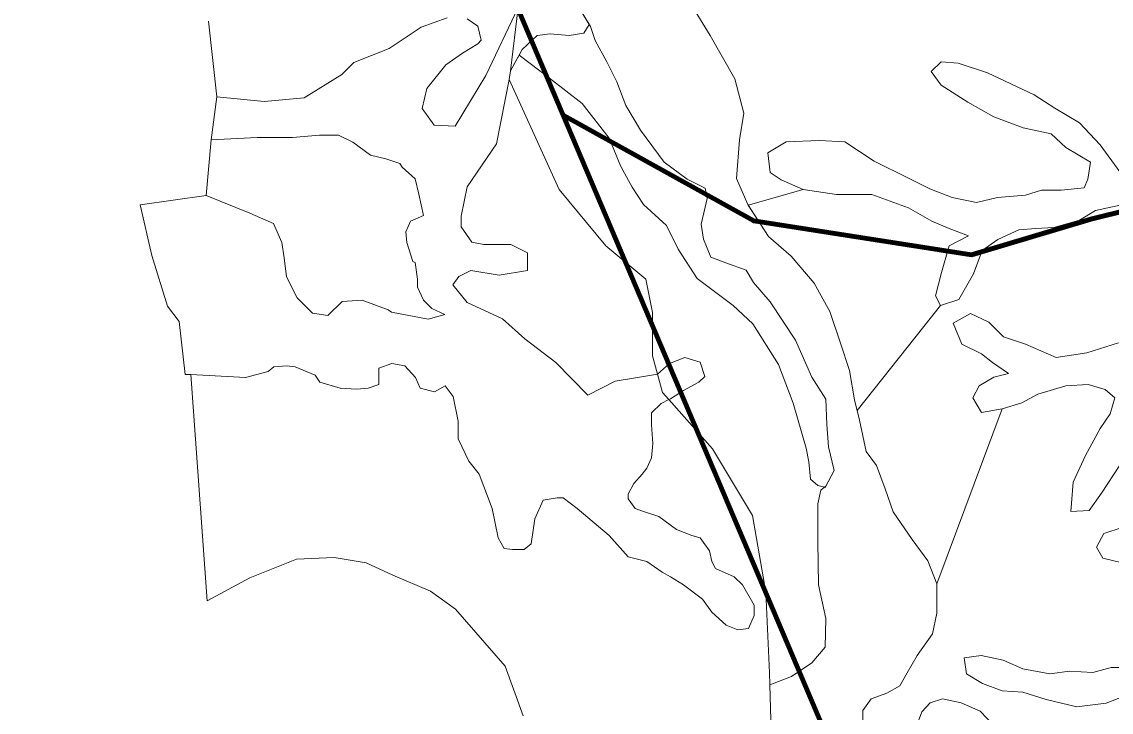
# Model space of a CAD drawing. Extents: x 553962 to 842807, y 8883888 to 9032388.
# Drawn here: x 737142 to 745016, y 8917285 to 8922276 of the extents above; entities that cross this region are included whole.
import ezdxf

# ---------------------------------------------------------------- set-up
doc = ezdxf.new("R2010")
doc.units = 0
doc.header["$LTSCALE"] = 160
doc.layers.add('27', color=7, linetype='Continuous', lineweight=90)
doc.layers.add('4', color=7, linetype='Continuous', lineweight=13)

msp = doc.modelspace()

# ---------------------------------------------------------------- linework, layer by layer
at = {"layer": '27'}
for points in [[(746844.1, 8907956.8), (738115.9, 8928527.7), (730092.7, 8935013.9)], [(752845.8, 8918517.4), (750300.5, 8920602.8), (749913.8, 8920794.1), (748090.1, 8921298.4), (745705.5, 8921056.9), (744868.8, 8920849.6), (744006.9, 8920591.6), (742432.6, 8920835.5), (741055, 8921600.7)]]:
    msp.add_lwpolyline(points, dxfattribs=at)
at = {"layer": '4'}
for points in [[(740960.8, 8922187.2), (741097.1, 8922175.4), (741203.8, 8922193.1), (741242.3, 8922255.3), (741162.3, 8922388.5), (741002.3, 8922483.2), (740982.8, 8922504.8), (740907.5, 8922495.1), (740800.8, 8922453.6), (740730.3, 8922378.1), (740673.2, 8921921.9), (740759.3, 8922074.7), (740866, 8922175.4)], [(741613.5, 8921492.6), (741506.8, 8921670.1), (741441.6, 8921841.8), (741369.8, 8921985.9), (741286.8, 8922139.8), (741251.2, 8922240.5), (741242.3, 8922255.3), (741203.8, 8922193.1), (741097.1, 8922175.4), (740960.8, 8922187.2), (740866, 8922175.4), (740759.3, 8922074.7), (740737, 8922035.1), (740954.9, 8921867.5), (741192, 8921684), (741387.6, 8921435.4), (741470.5, 8921228.2), (741553.5, 8921080.2), (741636.5, 8920955.9), (741802.5, 8920802), (741886.8, 8920632), (742023.2, 8920418.8), (742284, 8920223.5), (742426.2, 8920093.2), (742610, 8919797.2), (742716.6, 8919519), (742811.5, 8919193.4), (742830.1, 8919094.4), (742841.9, 8918970), (742895.3, 8918922.7), (742943.5, 8918911.1), (742953.5, 8918919.5), (743012.8, 8919031.9), (742971.3, 8919203.6), (742959.5, 8919363.5), (742953.5, 8919547), (742852.8, 8919706.8), (742734.2, 8919973.2), (742550.5, 8920251.4), (742431.4, 8920391.4), (742378.1, 8920480.2), (742229.9, 8920533.5), (742123.2, 8920575), (742069.8, 8920705.2), (742052.1, 8920811.8), (742081.7, 8920936.1), (742096.3, 8920997.4), (742081.7, 8921072.2), (741951.3, 8921137.3), (741785.3, 8921261.7)], [(742716.6, 8919519), (742610, 8919797.2), (742426.2, 8920093.2), (742284, 8920223.5), (742023.2, 8920418.8), (741886.8, 8920632), (741802.5, 8920802), (741636.5, 8920955.9), (741553.5, 8921080.2), (741470.5, 8921228.2), (741387.6, 8921435.4), (741192, 8921684), (740954.9, 8921867.5), (740737, 8922035.1), (740673.2, 8921921.9), (740665.2, 8921858), (741026.6, 8921064), (741363.8, 8920655), (741652.9, 8920414.4), (741701.1, 8920173.8), (741701.1, 8919861), (741737.3, 8919728.5), (741822.2, 8919806.2), (741933.1, 8919848.8), (742044, 8919814.7), (742078.1, 8919712.5), (742035.5, 8919669.9), (741924.6, 8919610.2), (741830.7, 8919550.6), (741819, 8919544.7), (742134.7, 8919187.3), (742423.8, 8918706.1), (742520.2, 8918152.7), (742545.2, 8917568.2), (742547.6, 8917483.4), (742704.9, 8917541.7), (742853.1, 8917642.3), (742947.9, 8917754.8), (742953.8, 8917962), (742900.5, 8918204.7), (742894.5, 8918518.4), (742894.5, 8918790.8), (742918, 8918889.9), (742943.5, 8918911.1), (742895.3, 8918922.7), (742841.9, 8918970), (742830.1, 8919094.4), (742811.5, 8919193.4)], [(741652.9, 8920414.4), (741363.8, 8920655), (741026.6, 8921064), (740665.2, 8921858), (740573.7, 8921392.6), (740361, 8921082.3), (740318.3, 8920869.3), (740318.3, 8920792.6), (740395.1, 8920681.8), (740480.4, 8920664.8), (740676.6, 8920664.8), (740796.1, 8920605.1), (740796.1, 8920477.3), (740591.3, 8920443.2), (740386.6, 8920477.3), (740301.3, 8920434.7), (740258.6, 8920375.1), (740361, 8920247.3), (740616.9, 8920128), (740779, 8919983.1), (741000.8, 8919812.7), (741233.5, 8919576.2), (741429.8, 8919678.4), (741591.8, 8919704), (741737.3, 8919728.5), (741701.1, 8919861), (741701.1, 8920173.8)], [(739021.6, 8920680.1), (739038.6, 8920569.3), (739055.7, 8920432.9), (739132.5, 8920279.6), (739243.4, 8920168.8), (739354.3, 8920151.8), (739456.7, 8920254), (739601.7, 8920262.5), (739789.4, 8920194.4), (739815, 8920177.3), (740079.5, 8920126.2), (740198.9, 8920160.3), (740105, 8920202.9), (740045.3, 8920262.5), (740002.7, 8920356.3), (740002.7, 8920415.9), (739985.6, 8920535.2), (739968.5, 8920543.7), (739925.9, 8920680.1), (739917.3, 8920756.7), (739951.5, 8920833.4), (740045.3, 8920876), (740011.2, 8921029.4), (739985.6, 8921140.2), (739891.8, 8921225.4), (739874.7, 8921250.9), (739772.3, 8921285), (739661.4, 8921310.6), (739533.5, 8921404.3), (739431.1, 8921455.4), (739294.6, 8921455.4), (739098.4, 8921438.4), (738842.4, 8921438.4), (738509.7, 8921421.4), (738475.6, 8921020.9), (738791.2, 8920893.1), (738961.9, 8920816.4)], [(740011.2, 8921029.4), (739985.6, 8921140.2), (739891.8, 8921225.4), (739874.7, 8921250.9), (739772.3, 8921285), (739661.4, 8921310.6), (739533.5, 8921404.3), (739431.1, 8921455.4), (739294.6, 8921455.4), (739098.4, 8921438.4), (738842.4, 8921438.4), (738509.7, 8921421.4), (738475.6, 8921020.9), (738791.2, 8920893.1), (738961.9, 8920816.4), (739021.6, 8920680.1), (739038.6, 8920569.3), (739055.7, 8920432.9), (739132.5, 8920279.6), (739243.4, 8920168.8), (739354.3, 8920151.8), (739456.7, 8920254), (739601.7, 8920262.5), (739789.4, 8920194.4), (739815, 8920177.3), (740079.5, 8920126.2), (740198.9, 8920160.3), (740105, 8920202.9), (740045.3, 8920262.5), (740002.7, 8920356.3), (740002.7, 8920415.9), (739985.6, 8920535.2), (739968.5, 8920543.7), (739925.9, 8920680.1), (739917.3, 8920756.7), (739951.5, 8920833.4), (740045.3, 8920876)], [(743781.4, 8920223.8), (743746, 8920294.5), (743790.3, 8920462.4), (743843.4, 8920656.9), (743985, 8920727.6), (743843.4, 8920780.6), (743719.5, 8920833.7), (743551.3, 8920930.9), (743285.8, 8921028.1), (743029.2, 8921028.1), (742790.2, 8921063.5), (742392.4, 8920949.6), (742537.8, 8920723), (742703.8, 8920580.9), (742869.8, 8920385.5), (742982.8, 8920182.1), (743059.8, 8919951.2), (743125.1, 8919755.8), (743160.6, 8919542.7), (743179.2, 8919465.4)], [(741737.3, 8919728.5), (741773.4, 8919596.3), (741819, 8919544.7), (741830.7, 8919550.6), (741924.6, 8919610.2), (742035.5, 8919669.9), (742078.1, 8919712.5), (742044, 8919814.7), (741933.1, 8919848.8), (741822.2, 8919806.2)]]:
    msp.add_lwpolyline(points, close=True, dxfattribs=at)
for points in [[(741694.2, 8919448.3), (741762.5, 8919516.5), (741819, 8919544.7), (741773.4, 8919596.3), (741737.3, 8919728.5), (741591.8, 8919704), (741429.8, 8919678.4), (741233.5, 8919576.2), (741000.8, 8919812.7), (740779, 8919983.1), (740616.9, 8920128), (740361, 8920247.3), (740258.6, 8920375.1), (740301.3, 8920434.7), (740386.6, 8920477.3), (740591.3, 8920443.2), (740796.1, 8920477.3), (740796.1, 8920605.1), (740676.6, 8920664.8), (740480.4, 8920664.8), (740395.1, 8920681.8), (740318.3, 8920792.6), (740318.3, 8920869.3), (740361, 8921082.3), (740573.7, 8921392.6), (740665.2, 8921858), (740673.2, 8921921.9), (740730.3, 8922378.1), (740496.9, 8921886.8), (740275.1, 8921520.4), (740121.6, 8921528.9), (740036.2, 8921648.2), (740070.4, 8921793.1), (740206.9, 8921963.5), (740326.3, 8922048.7), (740437.2, 8922116.9), (740462.8, 8922142.4), (740437.2, 8922244.7), (740360.4, 8922295.8)], [(740360.4, 8922295.8), (740437.2, 8922244.7), (740462.8, 8922142.4), (740437.2, 8922116.9), (740326.3, 8922048.7), (740206.9, 8921963.5), (740070.4, 8921793.1), (740036.2, 8921648.2), (740121.6, 8921528.9), (740275.1, 8921520.4), (740496.9, 8921886.8), (740730.3, 8922378.1)], [(741162.3, 8922388.5), (741251.2, 8922240.5), (741286.8, 8922139.8), (741369.8, 8921985.9), (741441.6, 8921841.8), (741506.8, 8921670.1), (741613.5, 8921492.6), (741785.3, 8921261.7), (741951.3, 8921137.3), (742081.7, 8921072.2), (742096.3, 8920997.4)], [(743196.2, 8919394.7), (743160.6, 8919542.7), (743125.1, 8919755.8), (743059.8, 8919951.2), (742982.8, 8920182.1), (742869.8, 8920385.5), (742703.8, 8920580.9), (742537.8, 8920723), (742389.7, 8920953.8), (742306.7, 8921143.3), (742330.4, 8921421.5), (742359.7, 8921614.6), (742294.5, 8921863.2), (742116.7, 8922176.9), (741974.4, 8922407.8)], [(741974.4, 8922407.8), (742116.7, 8922176.9), (742294.5, 8921863.2), (742359.7, 8921614.6), (742330.4, 8921421.5), (742306.7, 8921143.3), (742389.7, 8920953.8), (742392.4, 8920949.6), (742790.2, 8921063.5), (742630.9, 8921134.2), (742551.3, 8921187.2), (742533.6, 8921328.7), (742666.3, 8921408.2), (742905.3, 8921417.1), (743091.1, 8921408.2), (743303.5, 8921266.8), (743546.7, 8921146.6), (743706, 8921067), (743865.2, 8921005.2), (744042.2, 8920969.8), (744192.7, 8921005.2), (744396.2, 8921022.8), (744511.3, 8921058.2), (744652.9, 8921058.2), (744821.1, 8921075.9), (744847.6, 8921137.8), (744865.3, 8921261.5), (744688.3, 8921367.6), (744582.1, 8921464.8), (744378.6, 8921509), (744166.2, 8921588.6), (743980.3, 8921694.6), (743785.6, 8921818.4), (743714.8, 8921915.6), (743785.6, 8921986.3), (743909.5, 8921977.5), (744121.9, 8921906.8), (744458.2, 8921747.7), (744608.7, 8921650.4), (744785.7, 8921544.4), (744936.1, 8921385.2), (745077.7, 8921190.8)], [(740215.4, 8922304.3), (740027.7, 8922236.2), (739797.4, 8922082.8), (739541.4, 8921980.5), (739456.1, 8921895.3), (739183.1, 8921724.9), (738893.1, 8921699.4), (738551.8, 8921733.4), (738509.7, 8921421.4), (738842.4, 8921438.4), (739098.4, 8921438.4), (739294.6, 8921455.4), (739431.1, 8921455.4), (739533.5, 8921404.3), (739661.4, 8921310.6), (739772.3, 8921285), (739874.7, 8921250.9), (739891.8, 8921225.4), (739985.6, 8921140.2), (740011.2, 8921029.4), (740045.3, 8920876), (739951.5, 8920833.4), (739917.3, 8920756.7), (739925.9, 8920680.1), (739968.5, 8920543.7), (739985.6, 8920535.2), (740002.7, 8920415.9), (740002.7, 8920356.3), (740045.3, 8920262.5), (740105, 8920202.9), (740198.9, 8920160.3), (740079.5, 8920126.2), (739815, 8920177.3), (739789.4, 8920194.4), (739601.7, 8920262.5), (739456.7, 8920254), (739354.3, 8920151.8), (739243.4, 8920168.8), (739132.5, 8920279.6), (739055.7, 8920432.9), (739038.6, 8920569.3), (739021.6, 8920680.1), (738961.9, 8920816.4), (738791.2, 8920893.1), (738475.6, 8921020.9), (737997.8, 8920952.7), (738083.1, 8920586.3), (738194.1, 8920219.9), (738279.4, 8920109.2), (738322, 8919725.7), (738364.7, 8919725.7), (738759.5, 8919704), (738921.6, 8919746.6), (738964.2, 8919780.7), (739058.1, 8919789.2), (739117.8, 8919780.7), (739262.8, 8919721), (739297, 8919669.9), (739442, 8919627.3), (739561.4, 8919618.8), (739646.7, 8919627.3), (739723.5, 8919652.8)], [(738492.1, 8922278.8), (738551.8, 8921733.4), (738893.1, 8921699.4), (739183.1, 8921724.9), (739456.1, 8921895.3), (739541.4, 8921980.5), (739797.4, 8922082.8), (740027.7, 8922236.2), (740215.4, 8922304.3)], [(745077.7, 8921190.8), (744936.1, 8921385.2), (744785.7, 8921544.4), (744608.7, 8921650.4), (744458.2, 8921747.7), (744121.9, 8921906.8), (743909.5, 8921977.5), (743785.6, 8921986.3), (743714.8, 8921915.6), (743785.6, 8921818.4), (743980.3, 8921694.6), (744166.2, 8921588.6), (744378.6, 8921509), (744582.1, 8921464.8), (744688.3, 8921367.6), (744865.3, 8921261.5), (744847.6, 8921137.8), (744821.1, 8921075.9), (744652.9, 8921058.2), (744511.3, 8921058.2), (744396.2, 8921022.8), (744192.7, 8921005.2), (744042.2, 8920969.8), (743865.2, 8921005.2), (743706, 8921067), (743546.7, 8921146.6), (743303.5, 8921266.8), (743091.1, 8921408.2), (742905.3, 8921417.1), (742666.3, 8921408.2), (742533.6, 8921328.7), (742551.3, 8921187.2), (742630.9, 8921134.2), (742790.2, 8921063.5), (743029.2, 8921028.1), (743285.8, 8921028.1), (743551.3, 8920930.9), (743719.5, 8920833.7), (743843.4, 8920780.6), (743985, 8920727.6), (743843.4, 8920656.9), (743790.3, 8920462.4), (743746, 8920294.5), (743781.4, 8920223.8), (743914.2, 8920267.9), (744020.4, 8920453.6), (744082.3, 8920621.5), (744197.4, 8920701.1), (744347.8, 8920771.8), (744471.7, 8920780.6), (744600.1, 8920788.6), (744785.9, 8920841.6), (744901, 8920912.4), (745113.3, 8920956.6)], [(742096.3, 8920997.4), (742081.7, 8920936.1), (742052.1, 8920811.8), (742069.8, 8920705.2), (742123.2, 8920575), (742229.9, 8920533.5), (742378.1, 8920480.2), (742431.4, 8920391.4), (742550.5, 8920251.4), (742734.2, 8919973.2), (742852.8, 8919706.8), (742953.5, 8919547), (742959.5, 8919363.5), (742971.3, 8919203.6), (743012.8, 8919031.9), (742948.5, 8918909.9), (742943.5, 8918911.1), (742918, 8918889.9), (742894.5, 8918790.8), (742894.5, 8918518.4), (742900.5, 8918204.7), (742953.8, 8917962), (742947.9, 8917754.8), (742853.1, 8917642.3), (742704.9, 8917541.7), (742547.6, 8917483.4), (742569.2, 8916726.1)], [(745113.3, 8920956.6), (744901, 8920912.4), (744785.9, 8920841.6), (744600.1, 8920788.6), (744471.7, 8920780.6), (744347.8, 8920771.8), (744197.4, 8920701.1), (744082.3, 8920621.5), (744020.4, 8920453.6), (743914.2, 8920267.9), (743781.4, 8920223.8), (743179.2, 8919465.4), (743196.2, 8919394.7), (743243.6, 8919169.8), (743320.6, 8919069.1), (743381, 8918899.8), (743440.2, 8918734), (743576.6, 8918532.7), (743689.2, 8918378.8), (743754.4, 8918213.1), (744228.6, 8919477), (744078.2, 8919450.5), (744016.2, 8919556.6), (744060.5, 8919645), (744166.7, 8919706.8), (744272.8, 8919733.4), (744157.8, 8919812.9), (744078.2, 8919874.8), (743936.6, 8919945.5), (743874.6, 8920095.8), (743998.5, 8920166.5), (744131.2, 8920104.6), (744237.5, 8919998.6), (744396.8, 8919945.5), (744618, 8919848.3), (744839.2, 8919883.6), (745069.3, 8919954.3)], [(745069.3, 8919954.3), (744839.2, 8919883.6), (744618, 8919848.3), (744396.8, 8919945.5), (744237.5, 8919998.6), (744131.2, 8920104.6), (743998.5, 8920166.5), (743874.6, 8920095.8), (743936.6, 8919945.5), (744078.2, 8919874.8), (744157.8, 8919812.9), (744272.8, 8919733.4), (744166.7, 8919706.8), (744060.5, 8919645), (744016.2, 8919556.6), (744078.2, 8919450.5), (744228.6, 8919477), (744370.2, 8919521.2), (744485.2, 8919583.1), (744688.8, 8919645), (744848.1, 8919653.8), (744972, 8919618.5), (745042.8, 8919556.6), (745007.4, 8919441.7), (744936.6, 8919335.6), (744830.4, 8919141.1), (744741.9, 8918946.7), (744724.2, 8918734.5), (744857, 8918743.4), (744945.5, 8918867.1), (745078.2, 8919070.4)], [(741771, 8918298), (741660.1, 8918374.7), (741523.6, 8918408.8), (741387.1, 8918562.2), (741156.8, 8918758.2), (741054.4, 8918834.8), (741011.7, 8918834.8), (740909.4, 8918817.8), (740849.6, 8918681.5), (740824, 8918502.5), (740772.9, 8918459.9), (740687.5, 8918459.9), (740627.8, 8918468.4), (740585.2, 8918545.1), (740542.5, 8918758.2), (740448.7, 8919005.2), (740371.9, 8919099), (740295.1, 8919260.9), (740295.1, 8919388.7), (740261, 8919567.6), (740201.3, 8919644.3), (740124.5, 8919601.7), (740022.1, 8919627.3), (739988, 8919704), (739911.2, 8919789.2), (739817.4, 8919806.2), (739723.5, 8919772.1), (739723.5, 8919704), (739723.5, 8919652.8), (739646.7, 8919627.3), (739561.4, 8919618.8), (739442, 8919627.3), (739297, 8919669.9), (739262.8, 8919721), (739117.8, 8919780.7), (739058.1, 8919789.2), (738964.2, 8919780.7), (738921.6, 8919746.6), (738759.5, 8919704), (738364.7, 8919725.7), (738481.1, 8918089.2), (738790.6, 8918256.6), (739128.2, 8918390.8), (739398.9, 8918403.7), (739631, 8918365), (739824.4, 8918274.9), (740095.2, 8918159), (740275.7, 8918030.2), (740636.7, 8917618.1), (740765.6, 8917257.5)], [(739723.5, 8919652.8), (739723.5, 8919704), (739723.5, 8919772.1), (739817.4, 8919806.2), (739911.2, 8919789.2), (739988, 8919704), (740022.1, 8919627.3), (740124.5, 8919601.7), (740201.3, 8919644.3), (740261, 8919567.6), (740295.1, 8919388.7), (740295.1, 8919260.9), (740371.9, 8919099), (740448.7, 8919005.2), (740542.5, 8918758.2), (740585.2, 8918545.1), (740627.8, 8918468.4), (740687.5, 8918459.9), (740772.9, 8918459.9), (740824, 8918502.5), (740849.6, 8918681.5), (740909.4, 8918817.8), (741011.7, 8918834.8), (741054.4, 8918834.8), (741156.8, 8918758.2), (741387.1, 8918562.2), (741523.6, 8918408.8), (741660.1, 8918374.7), (741771, 8918298), (741830.7, 8918263.9), (741924.6, 8918204.3), (742061.1, 8918102), (742129.3, 8918008.3), (742231.7, 8917914.6), (742317, 8917880.5), (742393.8, 8917889), (742436.4, 8917982.8), (742436.4, 8918059.4), (742351.1, 8918204.3), (742291.4, 8918263.9), (742154.9, 8918323.6), (742129.3, 8918374.7), (742112.3, 8918451.4), (742044, 8918545.1), (741984.3, 8918562.2), (741873.4, 8918604.8), (741745.4, 8918698.5), (741643, 8918732.6), (741574.8, 8918758.2), (741523.6, 8918826.3), (741523.6, 8918860.4), (741566.3, 8918937.1), (741626, 8919005.2), (741660.1, 8919047.9), (741694.2, 8919124.5), (741702.8, 8919226.8), (741694.2, 8919363.1), (741694.2, 8919448.3)], [(745078.2, 8919070.4), (744945.5, 8918867.1), (744857, 8918743.4), (744724.2, 8918734.5), (744741.9, 8918946.7), (744830.4, 8919141.1), (744936.6, 8919335.6), (745007.4, 8919441.7), (745042.8, 8919556.6), (744972, 8919618.5), (744848.1, 8919653.8), (744688.8, 8919645), (744485.2, 8919583.1), (744370.2, 8919521.2), (744228.6, 8919477), (743754.4, 8918213.1), (743754.4, 8917999.9), (743724.7, 8917851.9), (743612.2, 8917694.7), (743541.1, 8917570.4), (743487.8, 8917475.7), (743392.9, 8917422.4), (743280.3, 8917380.9), (743221.1, 8917298.1), (743221.1, 8917185.6)], [(742569.2, 8916726.1), (742547.6, 8917483.4), (742545.2, 8917568.2), (742520.2, 8918152.7), (742423.8, 8918706.1), (742134.7, 8919187.3), (741819, 8919544.7), (741762.5, 8919516.5), (741694.2, 8919448.3), (741694.2, 8919363.1), (741702.8, 8919226.8), (741694.2, 8919124.5), (741660.1, 8919047.9), (741626, 8919005.2), (741566.3, 8918937.1), (741523.6, 8918860.4), (741523.6, 8918826.3), (741574.8, 8918758.2), (741643, 8918732.6), (741745.4, 8918698.5), (741873.4, 8918604.8), (741984.3, 8918562.2), (742044, 8918545.1)], [(743221.1, 8917185.6), (743221.1, 8917298.1), (743280.3, 8917380.9), (743392.9, 8917422.4), (743487.8, 8917475.7), (743541.1, 8917570.4), (743612.2, 8917694.7), (743724.7, 8917851.9), (743754.4, 8917999.9), (743754.4, 8918213.1), (743689.2, 8918378.8), (743576.6, 8918532.7), (743440.2, 8918734), (743381, 8918899.8), (743320.6, 8919069.1), (743243.6, 8919169.8), (743196.2, 8919394.7)], [(745095.9, 8918619.6), (744963.2, 8918575.4), (744910.1, 8918478.2), (744954.3, 8918398.6), (745095.9, 8918363.3)], [(744954.3, 8918398.6), (744910.1, 8918478.2), (744963.2, 8918575.4), (745095.9, 8918619.6)], [(742044, 8918545.1), (742112.3, 8918451.4), (742129.3, 8918374.7), (742154.9, 8918323.6), (742291.4, 8918263.9), (742351.1, 8918204.3), (742436.4, 8918059.4), (742436.4, 8917982.8), (742393.8, 8917889), (742317, 8917880.5), (742231.7, 8917914.6), (742129.3, 8918008.3), (742061.1, 8918102), (741924.6, 8918204.3), (741830.7, 8918263.9), (741771, 8918298)], [(745095.9, 8918363.3), (744954.3, 8918398.6)], [(745218.1, 8917607.3), (745014.5, 8917607.3), (744881.8, 8917571.9), (744713.6, 8917580.7), (744572, 8917563.1), (744377.3, 8917598.4), (744235.7, 8917660.3), (744076.4, 8917695.7), (743952.5, 8917678), (743970.2, 8917563.1), (744085.3, 8917492.3), (744226.9, 8917439.3), (744377.3, 8917430.5), (744545.5, 8917377.4), (744766.7, 8917324.4), (744979.1, 8917350.9), (745165, 8917421.6)], [(745165, 8917421.6), (744979.1, 8917350.9), (744766.7, 8917324.4), (744545.5, 8917377.4), (744377.3, 8917430.5), (744226.9, 8917439.3), (744085.3, 8917492.3), (743970.2, 8917563.1), (743952.5, 8917678), (744076.4, 8917695.7), (744235.7, 8917660.3), (744377.3, 8917598.4), (744572, 8917563.1), (744713.6, 8917580.7), (744881.8, 8917571.9), (745014.5, 8917607.3), (745218.1, 8917607.3)], [(744169.4, 8917185.6), (744068.6, 8917292.2), (743932.3, 8917351.3), (743796, 8917380.9), (743707.1, 8917351.3), (743647.8, 8917286.2), (743594.5, 8917144.2)], [(743594.5, 8917144.2), (743647.8, 8917286.2), (743707.1, 8917351.3), (743796, 8917380.9), (743932.3, 8917351.3), (744068.6, 8917292.2), (744169.4, 8917185.6)]]:
    msp.add_lwpolyline(points, dxfattribs=at)

doc.saveas('drawing.dxf')
